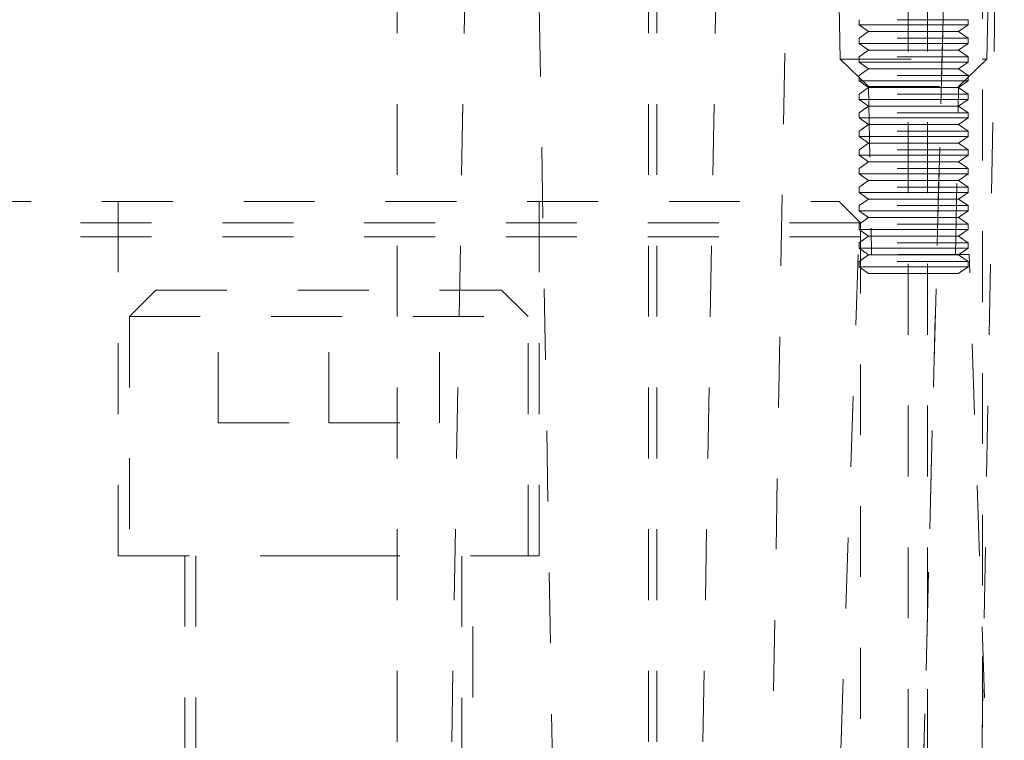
# Model space of a CAD drawing. Header units: inches. Extents: x 220 to 877, y 4 to 174.
# Tile 414 of 656: x 454.76 to 456.15, y 136.7 to 137.72. Entities that reach past the tile are written whole.
import ezdxf

# ---------------------------------------------------------------- set-up
doc = ezdxf.new("R2010")
doc.units = ezdxf.units.IN
doc.header["$LTSCALE"] = 0.5
doc.header["$MEASUREMENT"] = 0
doc.linetypes.add('HIDDEN', pattern=[0.225, 0.15, -0.075])
doc.layers.add('DSS-M-S', color=53, linetype='Continuous')
doc.layers.add('SVD-M-S', color=8, linetype='Continuous')

msp = doc.modelspace()

# ---------------------------------------------------------------- linework, layer by layer
at = {"layer": 'DSS-M-S', "linetype": 'HIDDEN', "lineweight": 18}
for p, q in [((456.11749, 134.7186), (456.11749, 138.70285)), ((454.47562, 137.46072), (455.91562, 137.46072)), ((454.89872, 137.46072), (454.89872, 136.96072)), ((455.49252, 136.96072), (455.49252, 137.46072)), ((455.91562, 137.46072), (455.94562, 137.43072)), ((455.94562, 137.43072), (454.44562, 137.43072)), ((455.94562, 137.43072), (455.94562, 135.96072)), ((454.44562, 137.41072), (455.94562, 137.41072)), ((454.89872, 136.96072), (455.19562, 136.96072)), ((454.99262, 136.96072), (454.99262, 135.96072)), ((455.19562, 136.96072), (455.49252, 136.96072)), ((455.39862, 135.96072), (455.39862, 136.96072))]:
    msp.add_line(p, q, dxfattribs=at)
at = {"layer": 'SVD-M-S', "linetype": 'HIDDEN', "lineweight": 18}
for p, q in [((455.29216, 136.09817), (455.29216, 137.98842)), ((455.35848, 136.09817), (455.39148, 137.98842)), ((455.64649, 136.09817), (455.64649, 137.98842)), ((455.6583, 136.09817), (455.6583, 137.98842)), ((455.71281, 136.09817), (455.74581, 137.98842)), ((456.01263, 136.47253), (456.01263, 137.98842)), ((456.04019, 136.47253), (456.04019, 137.98842)), ((456.04019, 136.47253), (456.04019, 137.98842)), ((456.11305, 136.47253), (456.13951, 137.98842)), ((455.48901, 137.9371), (455.51636, 136.37003)), ((455.81599, 136.37003), (455.84334, 137.9371)), ((455.91224, 137.9371), (455.91705, 137.66151)), ((456.01707, 135.99906), (456.06782, 137.9371)), ((456.06782, 137.9371), (456.01707, 135.99906)), ((456.12396, 137.66151), (456.12877, 137.9371)), ((456.09728, 137.71726), (455.94373, 137.71726)), ((455.94373, 137.71726), (455.94373, 137.70976)), ((456.09728, 137.70976), (456.09728, 137.71726)), ((455.94373, 137.70976), (456.0205, 137.70976)), ((455.94373, 137.70976), (455.95712, 137.70039)), ((456.0205, 137.70976), (456.09728, 137.70976)), ((456.08389, 137.70039), (456.09728, 137.70976)), ((455.95712, 137.70039), (455.94373, 137.69102)), ((456.09728, 137.69102), (455.94373, 137.69102)), ((455.94373, 137.69102), (455.94373, 137.68351)), ((455.95712, 137.70039), (456.0205, 137.70039)), ((456.0205, 137.70039), (456.08389, 137.70039)), ((456.09728, 137.69102), (456.08389, 137.70039)), ((456.09728, 137.68351), (456.09728, 137.69102)), ((455.94373, 137.68351), (456.0205, 137.68351)), ((455.94373, 137.68351), (455.95712, 137.67414)), ((456.0205, 137.68351), (456.09728, 137.68351)), ((456.08389, 137.67414), (456.09728, 137.68351)), ((455.91705, 137.66151), (456.12396, 137.66151)), ((455.91714, 137.66151), (455.95709, 137.62293)), ((455.95712, 137.67414), (455.94373, 137.66477)), ((456.09728, 137.66477), (455.94373, 137.66477)), ((455.94373, 137.66477), (455.94373, 137.65727)), ((455.95712, 137.67414), (456.0205, 137.67414)), ((456.0205, 137.67414), (456.08389, 137.67414)), ((456.09728, 137.66477), (456.08389, 137.67414)), ((456.08392, 137.62293), (456.12387, 137.66151)), ((456.09728, 137.65727), (456.09728, 137.66477)), ((455.94373, 137.65727), (456.0205, 137.65727)), ((455.94373, 137.65727), (455.95712, 137.6479)), ((455.95712, 137.6479), (455.94373, 137.63852)), ((455.95712, 137.6479), (456.0205, 137.6479)), ((456.0205, 137.65727), (456.09728, 137.65727)), ((456.0205, 137.6479), (456.08389, 137.6479)), ((456.08389, 137.6479), (456.09728, 137.65727)), ((456.09728, 137.63852), (456.08389, 137.6479)), ((456.09728, 137.63852), (455.94373, 137.63852)), ((455.94373, 137.63852), (455.94373, 137.63102)), ((456.09728, 137.63102), (456.09728, 137.63852)), ((455.94373, 137.63102), (456.0205, 137.63102)), ((455.94373, 137.63102), (455.95712, 137.62165)), ((455.95712, 137.62165), (455.94373, 137.61228)), ((455.95709, 137.62293), (456.08392, 137.62293)), ((455.95709, 137.62293), (455.96123, 137.38592)), ((455.95712, 137.62165), (456.0205, 137.62165)), ((456.0205, 137.63102), (456.09728, 137.63102)), ((456.0205, 137.62165), (456.08389, 137.62165)), ((456.07978, 137.38592), (456.08392, 137.62293)), ((456.08389, 137.62165), (456.09728, 137.63102)), ((456.09728, 137.61228), (456.08389, 137.62165)), ((456.09728, 137.61228), (455.94373, 137.61228)), ((455.94373, 137.61228), (455.94373, 137.60477)), ((456.09728, 137.60477), (456.09728, 137.61228)), ((455.94373, 137.60477), (456.0205, 137.60477)), ((455.94373, 137.60477), (455.95712, 137.5954)), ((455.95712, 137.5954), (455.94373, 137.58603)), ((455.95712, 137.5954), (456.0205, 137.5954)), ((456.0205, 137.60477), (456.09728, 137.60477)), ((456.0205, 137.5954), (456.08389, 137.5954)), ((456.08389, 137.5954), (456.09728, 137.60477)), ((456.09728, 137.58603), (456.08389, 137.5954)), ((456.09728, 137.58603), (455.94373, 137.58603)), ((455.94373, 137.58603), (455.94373, 137.57853)), ((455.94373, 137.57853), (456.0205, 137.57853)), ((455.94373, 137.57853), (455.95712, 137.56916)), ((456.0205, 137.57853), (456.09728, 137.57853)), ((456.08389, 137.56916), (456.09728, 137.57853)), ((456.09728, 137.57853), (456.09728, 137.58603)), ((455.95712, 137.56916), (455.94373, 137.55978)), ((455.95712, 137.56916), (456.0205, 137.56916)), ((456.0205, 137.56916), (456.08389, 137.56916)), ((456.09728, 137.55978), (456.08389, 137.56916)), ((456.09728, 137.55978), (455.94373, 137.55978)), ((455.94373, 137.55978), (455.94373, 137.55228)), ((455.94373, 137.55228), (456.0205, 137.55228)), ((455.94373, 137.55228), (455.95712, 137.54291)), ((456.0205, 137.55228), (456.09728, 137.55228)), ((456.08389, 137.54291), (456.09728, 137.55228)), ((456.09728, 137.55228), (456.09728, 137.55978)), ((455.95712, 137.54291), (455.94373, 137.53354)), ((455.95712, 137.54291), (456.0205, 137.54291)), ((456.0205, 137.54291), (456.08389, 137.54291)), ((456.09728, 137.53354), (456.08389, 137.54291)), ((456.09728, 137.53354), (455.94373, 137.53354)), ((455.94373, 137.53354), (455.94373, 137.52603)), ((455.94373, 137.52603), (456.0205, 137.52603)), ((455.94373, 137.52603), (455.95712, 137.51666)), ((456.0205, 137.52603), (456.09728, 137.52603)), ((456.08389, 137.51666), (456.09728, 137.52603)), ((456.09728, 137.52603), (456.09728, 137.53354)), ((455.95712, 137.51666), (455.94373, 137.50729)), ((455.95712, 137.51666), (456.0205, 137.51666)), ((456.0205, 137.51666), (456.08389, 137.51666)), ((456.09728, 137.50729), (456.08389, 137.51666)), ((456.09728, 137.50729), (455.94373, 137.50729)), ((455.94373, 137.50729), (455.94373, 137.49979)), ((455.94373, 137.49979), (456.0205, 137.49979)), ((455.94373, 137.49979), (455.95712, 137.49042)), ((456.0205, 137.49979), (456.09728, 137.49979)), ((456.08389, 137.49042), (456.09728, 137.49979)), ((456.09728, 137.49979), (456.09728, 137.50729)), ((455.95712, 137.49042), (455.94373, 137.48104)), ((456.09728, 137.48104), (455.94373, 137.48104)), ((455.94373, 137.48104), (455.94373, 137.47354)), ((455.95712, 137.49042), (456.0205, 137.49042)), ((456.0205, 137.49042), (456.08389, 137.49042)), ((456.09728, 137.48104), (456.08389, 137.49042)), ((456.09728, 137.47354), (456.09728, 137.48104)), ((455.94373, 137.47354), (456.0205, 137.47354)), ((455.94373, 137.47354), (455.95712, 137.46417)), ((456.0205, 137.47354), (456.09728, 137.47354)), ((456.08389, 137.46417), (456.09728, 137.47354)), ((455.95712, 137.46417), (455.94373, 137.4548)), ((456.09728, 137.4548), (455.94373, 137.4548)), ((455.94373, 137.4548), (455.94373, 137.44729)), ((455.95712, 137.46417), (456.0205, 137.46417)), ((456.0205, 137.46417), (456.08389, 137.46417)), ((456.09728, 137.4548), (456.08389, 137.46417)), ((456.09728, 137.44729), (456.09728, 137.4548)), ((455.94373, 137.44729), (456.0205, 137.44729)), ((455.94373, 137.44729), (455.95712, 137.43792)), ((456.0205, 137.44729), (456.09728, 137.44729)), ((456.08389, 137.43792), (456.09728, 137.44729)), ((455.95712, 137.43792), (455.94373, 137.42855)), ((456.09728, 137.42855), (455.94373, 137.42855)), ((455.94373, 137.42855), (455.94373, 137.42105)), ((455.95712, 137.43792), (456.0205, 137.43792)), ((456.0205, 137.43792), (456.08389, 137.43792)), ((456.09728, 137.42855), (456.08389, 137.43792)), ((456.09728, 137.42105), (456.09728, 137.42855)), ((455.94373, 137.42105), (456.0205, 137.42105)), ((455.94373, 137.42105), (455.95712, 137.41167)), ((455.95712, 137.41167), (455.94373, 137.4023)), ((455.95712, 137.41167), (456.0205, 137.41167)), ((456.0205, 137.42105), (456.09728, 137.42105)), ((456.0205, 137.41167), (456.08389, 137.41167)), ((456.08389, 137.41167), (456.09728, 137.42105)), ((456.09728, 137.4023), (456.08389, 137.41167)), ((456.09728, 137.4023), (455.94373, 137.4023)), ((455.94373, 137.4023), (455.94373, 137.3948)), ((456.09728, 137.3948), (456.09728, 137.4023)), ((455.94232, 137.38592), (455.89255, 135.96072)), ((456.09869, 137.38592), (455.94232, 137.38592)), ((455.94373, 137.3948), (456.0205, 137.3948)), ((455.94373, 137.3948), (455.95712, 137.38543)), ((455.95712, 137.38543), (455.94373, 137.37606)), ((455.95712, 137.38543), (456.0205, 137.38543)), ((456.0205, 137.3948), (456.09728, 137.3948)), ((456.0205, 137.38543), (456.08389, 137.38543)), ((456.08389, 137.38543), (456.09728, 137.3948)), ((456.09728, 137.37606), (456.08389, 137.38543)), ((456.14846, 135.96072), (456.09869, 137.38592)), ((456.09728, 137.37606), (455.94373, 137.37606)), ((455.94373, 137.37606), (455.94373, 137.36855)), ((456.09728, 137.36855), (456.09728, 137.37606)), ((455.94373, 137.36855), (456.0205, 137.36855)), ((455.94373, 137.36855), (455.95712, 137.35918)), ((455.95712, 137.35918), (456.0205, 137.35918)), ((456.0205, 137.36855), (456.09728, 137.36855)), ((456.0205, 137.35918), (456.08389, 137.35918)), ((456.08389, 137.35918), (456.09728, 137.36855)), ((454.95187, 137.33572), (454.91437, 137.29822)), ((454.95187, 137.33572), (455.43937, 137.33572)), ((455.03962, 137.14822), (455.03962, 137.33572)), ((455.19562, 137.14822), (455.19562, 137.33572)), ((455.35162, 137.14822), (455.35162, 137.33572)), ((455.47687, 137.29822), (455.43937, 137.33572)), ((454.91437, 137.29822), (455.47687, 137.29822)), ((454.91437, 137.29822), (454.91437, 136.96072)), ((455.47687, 136.96072), (455.47687, 137.29822)), ((455.03962, 137.14822), (455.19562, 137.14822)), ((455.19562, 137.14822), (455.35162, 137.14822)), ((455.00812, 136.96072), (455.00812, 136.46033)), ((455.38312, 136.46033), (455.38312, 136.96072))]:
    msp.add_line(p, q, dxfattribs=at)

doc.saveas('drawing.dxf')
